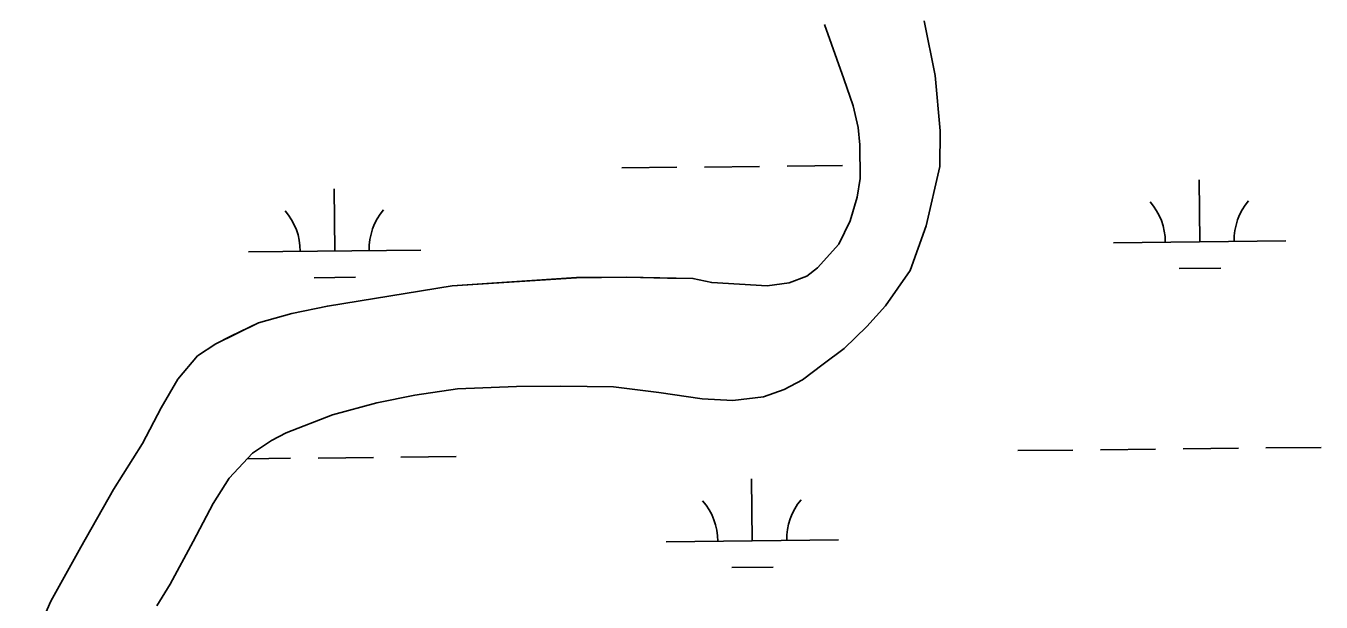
# Model space of a CAD drawing. Extents: x 3734862 to 3772949, y 391520 to 417239.
# Drawn here: x 3761363 to 3762114, y 411694 to 412028 of the extents above; entities that cross this region are included whole.
import ezdxf

# ---------------------------------------------------------------- set-up
doc = ezdxf.new("R2010")
doc.units = 0
doc.layers.add('V-TOPO-SHOR', color=7, linetype='Continuous')
doc.layers.add('V-WETL-SWMP', color=7, linetype='Continuous')

msp = doc.modelspace()

# ---------------------------------------------------------------- linework, layer by layer
at = {"layer": 'V-TOPO-SHOR'}
for points in [[(3761359.12, 411652.52), (3761377.36, 411694.37), (3761394.76, 411725.69), (3761413.76, 411759.19), (3761430.55, 411785.95), (3761441.55, 411806.57), (3761451.15, 411823.22), (3761462.53, 411836.68), (3761473.08, 411843.79), (3761481.84, 411848.13), (3761497.96, 411856.02), (3761517.25, 411861.31), (3761537.93, 411865.6), (3761610.29, 411877.44), (3761682.42, 411882.13), (3761711.62, 411882.42), (3761735.26, 411881.93), (3761749.96, 411881.68), (3761760.88, 411879.26), (3761793.05, 411877.34), (3761805.77, 411879.09), (3761816.12, 411883.02), (3761822.3, 411887.76), (3761834.66, 411901.62), (3761841.27, 411915.1), (3761845.3, 411928.8), (3761846.93, 411939.72), (3761846.8, 411959.19), (3761845.85, 411969.32), (3761842.92, 411981.85), (3761837.61, 411997.56), (3761826.41, 412028.99)], [(3761884.07, 412031.27), (3761890.51, 411999.44), (3761893.37, 411967.41), (3761893.29, 411946.73), (3761885.21, 411912.17), (3761875.96, 411886.35), (3761861.77, 411865.73), (3761850.79, 411853.84), (3761837.81, 411840.97), (3761825.45, 411831.87), (3761813.49, 411822.77), (3761802.93, 411817.24), (3761790.98, 411812.91), (3761773.08, 411810.79), (3761755.39, 411811.85), (3761730.15, 411815.53), (3761703.92, 411818.81), (3761673.29, 411819.12), (3761647.65, 411819.02), (3761613.44, 411817.56), (3761588.57, 411813.88)], [(3761588.57, 411813.88), (3761566.49, 411809.59), (3761540.81, 411802.53), (3761513.93, 411792.09), (3761505.56, 411787.55), (3761494.4, 411780.23), (3761480.82, 411765.77), (3761471.62, 411751.09), (3761460, 411729.07), (3761446.59, 411704.26), (3761438.98, 411691.77)]]:
    msp.add_lwpolyline(points, dxfattribs=at)
at = {"layer": 'V-WETL-SWMP'}
for p, q in [((3761708.7, 411945.85), (3761740.7, 411946.19)), ((3761756.7, 411946.35), (3761788.7, 411946.69)), ((3761804.7, 411946.86), (3761836.69, 411947.2)), ((3762044.02, 411902.96), (3762043.64, 411938.96)), ((3761542.14, 411897.66), (3761541.76, 411933.65)), ((3761492.14, 411897.13), (3761592.13, 411898.18)), ((3761994.02, 411902.43), (3762094.01, 411903.49)), ((3761530.3, 411882.1), (3761554.3, 411882.35)), ((3762032.18, 411887.4), (3762056.18, 411887.65)), ((3761491.4, 411777.04), (3761516.56, 411777.31)), ((3761532.56, 411777.48), (3761564.56, 411777.82)), ((3761580.56, 411777.98), (3761612.56, 411778.32)), ((3761938.45, 411781.76), (3761970.44, 411782.1)), ((3761986.44, 411782.27), (3762018.44, 411782.61)), ((3762034.44, 411782.78), (3762066.44, 411783.12)), ((3762082.44, 411783.29), (3762114.44, 411783.62)), ((3761784.4, 411729.39), (3761784.02, 411765.39)), ((3761734.4, 411728.86), (3761834.4, 411729.92)), ((3761772.56, 411713.84), (3761796.56, 411714.09))]:
    msp.add_line(p, q, dxfattribs=at)
for points in [[(3761826.41, 412028.99), (3761837.61, 411997.56), (3761842.92, 411981.85), (3761845.85, 411969.32), (3761846.8, 411959.19), (3761846.93, 411939.72), (3761845.3, 411928.8), (3761841.27, 411915.1), (3761834.66, 411901.62), (3761822.29, 411887.76), (3761816.12, 411883.02), (3761805.77, 411879.08), (3761793.05, 411877.34), (3761760.88, 411879.25), (3761749.96, 411881.68), (3761711.62, 411882.42), (3761682.42, 411882.14), (3761610.29, 411877.44), (3761537.93, 411865.6), (3761517.25, 411861.31), (3761497.96, 411856.02), (3761473.08, 411843.79), (3761462.53, 411836.68), (3761451.15, 411823.22), (3761441.55, 411806.57), (3761430.55, 411785.95), (3761413.76, 411759.19), (3761394.76, 411725.69), (3761377.36, 411694.37), (3761359.12, 411652.52)], [(3761703.92, 411818.81), (3761730.15, 411815.53), (3761755.39, 411811.85), (3761773.08, 411810.79), (3761790.98, 411812.91), (3761802.93, 411817.24), (3761813.49, 411822.77), (3761825.45, 411831.87), (3761837.81, 411840.97), (3761850.79, 411853.84), (3761861.77, 411865.73), (3761875.96, 411886.35), (3761885.21, 411912.17), (3761893.29, 411946.73), (3761893.37, 411967.41), (3761890.51, 411999.44), (3761884.07, 412031.27)], [(3761438.98, 411691.77), (3761446.59, 411704.26), (3761460, 411729.07), (3761471.62, 411751.09), (3761480.82, 411765.77), (3761494.4, 411780.23), (3761505.56, 411787.55), (3761513.93, 411792.09), (3761540.81, 411802.53), (3761566.49, 411809.59), (3761588.57, 411813.88), (3761613.44, 411817.56), (3761647.65, 411819.02), (3761673.3, 411819.12), (3761703.92, 411818.81)]]:
    msp.add_lwpolyline(points, dxfattribs=at)
for centre, start, end in [((3761486.89, 411897.55), 359.83336, 41.37702), ((3761597.37, 411898.71), 139.83336, 181.37702), ((3761988.77, 411902.85), 359.83336, 41.37702), ((3762099.25, 411904.02), 139.83336, 181.37702), ((3761729.15, 411729.28), 359.83336, 41.37702), ((3761839.63, 411730.45), 139.83336, 181.37702)]:
    msp.add_arc(centre, 35.25, start, end, dxfattribs=at)

doc.saveas('drawing.dxf')
